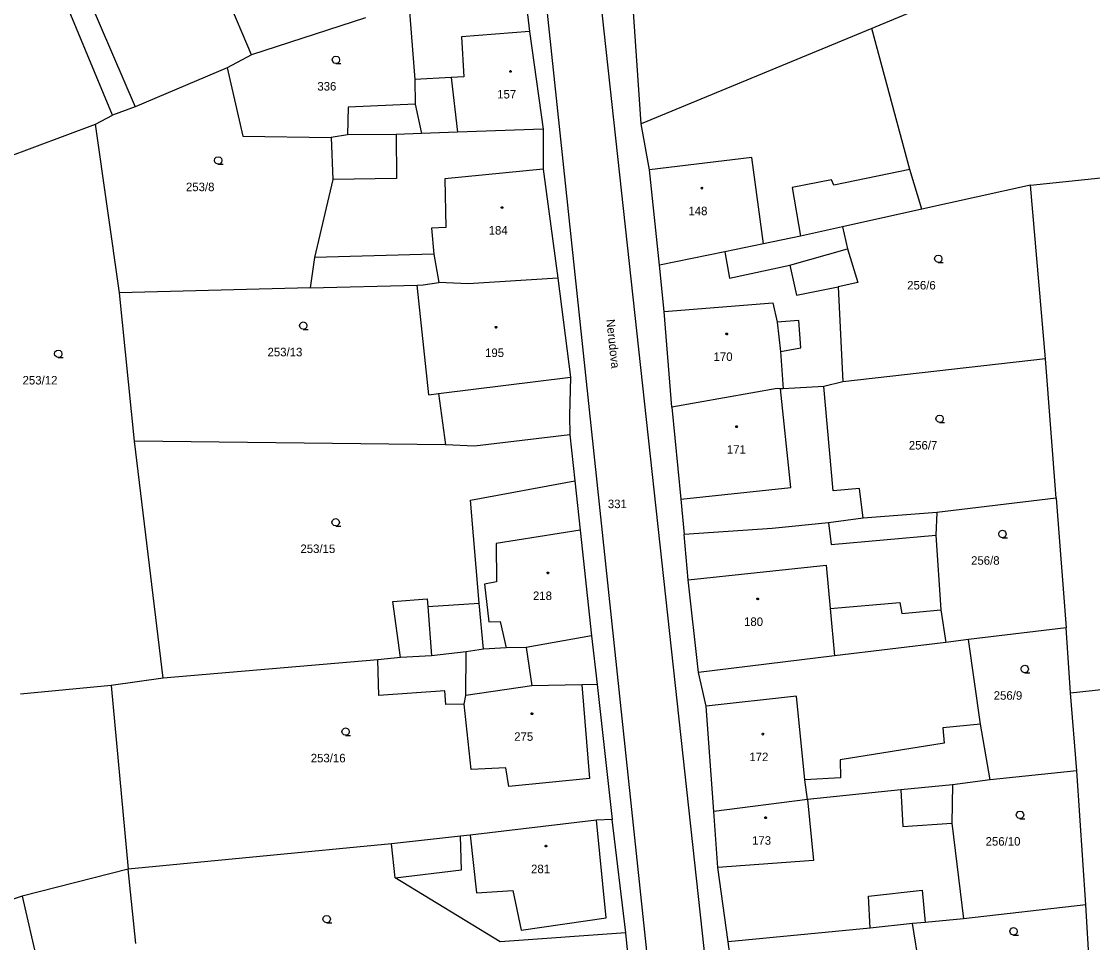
# Model space of a CAD drawing. Extents: x -757994 to -755874, y -1047691 to -1046119.
# Drawn here: x -757527 to -757420.1, y -1047341.7 to -1047249.7 of the extents above; entities that cross this region are included whole.
import ezdxf

# ---------------------------------------------------------------- set-up
doc = ezdxf.new("R2010")
doc.units = 0
doc.layers.add('katastrální mapa', color=7, linetype='Continuous')

msp = doc.modelspace()

# ---------------------------------------------------------------- linework, layer by layer
at = {"layer": 'katastrální mapa'}
for p, q in [((-757472.92, -1047214.05), (-757453.83, -1047389.05)), ((-757477.98, -1047216.78), (-757459.62, -1047389.9)), ((-757477.15, -1047243.69), (-757476.33, -1047250.73)), ((-757465.17, -1047259.97), (-757466.26, -1047244.09)), ((-757427.7, -1047244.43), (-757442.17, -1047250.43)), ((-757504.05, -1047253.07), (-757506.97, -1047246.19)), ((-757520.3, -1047247.47), (-757515.66, -1047258.27)), ((-757488.38, -1047247.92), (-757487.75, -1047255.52)), ((-757517.94, -1047259.08), (-757522.41, -1047248.29)), ((-757492.69, -1047249.39), (-757504.05, -1047253.07)), ((-757476.33, -1047250.73), (-757483.11, -1047251.28)), ((-757476.33, -1047250.73), (-757474.95, -1047260.48)), ((-757442.17, -1047250.43), (-757465.17, -1047259.97)), ((-757438.38, -1047264.51), (-757442.17, -1047250.43)), ((-757483.11, -1047251.28), (-757482.88, -1047255.27)), ((-757504.05, -1047253.07), (-757506.49, -1047254.38)), ((-757506.49, -1047254.38), (-757515.66, -1047258.27)), ((-757506.49, -1047254.38), (-757504.92, -1047261.18)), ((-757484.15, -1047255.34), (-757487.75, -1047255.52)), ((-757487.75, -1047255.52), (-757487.72, -1047258.01)), ((-757482.88, -1047255.27), (-757484.15, -1047255.34)), ((-757484.15, -1047255.34), (-757483.5, -1047260.78)), ((-757515.66, -1047258.27), (-757517.94, -1047259.08)), ((-757494.41, -1047258.29), (-757494.49, -1047261.05)), ((-757487.72, -1047258.01), (-757494.41, -1047258.29)), ((-757487.72, -1047258.01), (-757487.1, -1047260.91)), ((-757519.63, -1047260.01), (-757517.94, -1047259.08)), ((-757528.71, -1047263.4), (-757519.63, -1047260.01)), ((-757517.24, -1047276.81), (-757519.63, -1047260.01)), ((-757483.5, -1047260.78), (-757487.1, -1047260.91)), ((-757474.95, -1047260.48), (-757483.5, -1047260.78)), ((-757474.95, -1047260.48), (-757474.96, -1047264.5)), ((-757464.34, -1047264.55), (-757465.17, -1047259.97)), ((-757504.92, -1047261.18), (-757496.11, -1047261.34)), ((-757494.49, -1047261.05), (-757496.11, -1047261.34)), ((-757496.11, -1047261.34), (-757495.94, -1047265.52)), ((-757489.63, -1047261.04), (-757494.49, -1047261.05)), ((-757487.1, -1047260.91), (-757489.63, -1047261.04)), ((-757489.63, -1047261.04), (-757489.59, -1047265.42)), ((-757426.34, -1047266.07), (-757386.11, -1047261.95)), ((-757454.14, -1047263.33), (-757464.34, -1047264.55)), ((-757452.99, -1047271.92), (-757454.14, -1047263.33)), ((-757474.96, -1047264.5), (-757484.77, -1047265.45)), ((-757474.96, -1047264.5), (-757473.5, -1047275.37)), ((-757463.36, -1047274.07), (-757464.34, -1047264.55)), ((-757438.38, -1047264.51), (-757445.96, -1047266.09)), ((-757437.18, -1047268.48), (-757438.38, -1047264.51)), ((-757495.94, -1047265.52), (-757497.78, -1047273.29)), ((-757489.59, -1047265.42), (-757495.94, -1047265.52)), ((-757484.77, -1047265.45), (-757484.68, -1047270.31)), ((-757446.2, -1047265.56), (-757450.11, -1047266.31)), ((-757445.96, -1047266.09), (-757446.2, -1047265.56)), ((-757426.34, -1047266.07), (-757437.18, -1047268.48)), ((-757424.86, -1047283.42), (-757426.34, -1047266.07)), ((-757450.11, -1047266.31), (-757449.29, -1047271.18)), ((-757437.18, -1047268.48), (-757445.09, -1047270.24)), ((-757484.68, -1047270.31), (-757486.09, -1047270.37)), ((-757486.09, -1047270.37), (-757485.88, -1047272.95)), ((-757445.09, -1047270.24), (-757449.29, -1047271.18)), ((-757445.09, -1047270.24), (-757444.61, -1047272.45)), ((-757449.29, -1047271.18), (-757452.99, -1047271.92)), ((-757452.99, -1047271.92), (-757456.82, -1047272.73)), ((-757450.34, -1047274.07), (-757444.61, -1047272.45)), ((-757444.61, -1047272.45), (-757443.57, -1047275.81)), ((-757497.78, -1047273.29), (-757498.22, -1047276.33)), ((-757485.88, -1047272.95), (-757497.78, -1047273.29)), ((-757485.88, -1047272.95), (-757485.36, -1047275.79)), ((-757456.82, -1047272.73), (-757463.36, -1047274.07)), ((-757456.82, -1047272.73), (-757456.38, -1047275.36)), ((-757462.88, -1047278.68), (-757463.36, -1047274.07)), ((-757456.38, -1047275.36), (-757450.34, -1047274.07)), ((-757450.34, -1047274.07), (-757449.68, -1047277.05)), ((-757482.45, -1047275.93), (-757485.36, -1047275.79)), ((-757473.5, -1047275.37), (-757482.45, -1047275.93)), ((-757473.5, -1047275.37), (-757472.25, -1047285.25)), ((-757443.57, -1047275.81), (-757445.53, -1047276.21)), ((-757498.22, -1047276.33), (-757517.24, -1047276.81)), ((-757515.73, -1047291.63), (-757517.24, -1047276.81)), ((-757498.22, -1047276.33), (-757487.52, -1047276.05)), ((-757486.38, -1047286.99), (-757487.52, -1047276.05)), ((-757449.68, -1047277.05), (-757445.53, -1047276.21)), ((-757445.53, -1047276.21), (-757445.07, -1047285.71)), ((-757462.88, -1047278.68), (-757452.06, -1047277.81)), ((-757452.06, -1047277.81), (-757451.6, -1047279.76)), ((-757462.12, -1047288.22), (-757462.88, -1047278.68)), ((-757449.46, -1047279.59), (-757451.6, -1047279.76)), ((-757451.6, -1047279.76), (-757451.29, -1047282.67)), ((-757449.25, -1047282.3), (-757449.46, -1047279.59)), ((-757451.29, -1047282.67), (-757449.25, -1047282.3)), ((-757451.29, -1047282.67), (-757451.03, -1047286.39)), ((-757424.86, -1047283.42), (-757445.07, -1047285.71)), ((-757423.79, -1047297.3), (-757424.86, -1047283.42)), ((-757485.42, -1047286.87), (-757472.25, -1047285.25)), ((-757472.25, -1047285.25), (-757472.33, -1047289.06)), ((-757451.6, -1047286.38), (-757462.12, -1047288.22)), ((-757451.29, -1047286.39), (-757451.6, -1047286.38)), ((-757451.03, -1047286.39), (-757451.29, -1047286.39)), ((-757450.26, -1047296.25), (-757451.29, -1047286.39)), ((-757446.97, -1047286.16), (-757451.03, -1047286.39)), ((-757445.07, -1047285.71), (-757446.97, -1047286.16)), ((-757446.03, -1047296.57), (-757446.97, -1047286.16)), ((-757486.38, -1047286.99), (-757485.42, -1047286.87)), ((-757485.42, -1047286.87), (-757484.7, -1047292)), ((-757462.12, -1047288.22), (-757461.23, -1047297.42)), ((-757472.33, -1047289.06), (-757472.31, -1047290.98)), ((-757484.7, -1047292), (-757515.73, -1047291.63)), ((-757512.86, -1047315.29), (-757515.73, -1047291.63)), ((-757472.31, -1047290.98), (-757481.81, -1047292.14)), ((-757472.31, -1047290.98), (-757471.81, -1047295.59)), ((-757481.81, -1047292.14), (-757484.7, -1047292)), ((-757482.2, -1047297.53), (-757471.81, -1047295.59)), ((-757471.81, -1047295.59), (-757471.28, -1047300.51)), ((-757461.23, -1047297.42), (-757450.26, -1047296.25)), ((-757443.41, -1047296.36), (-757446.03, -1047296.57)), ((-757443.02, -1047299.32), (-757443.41, -1047296.36)), ((-757481.34, -1047307.81), (-757482.2, -1047297.53)), ((-757461.23, -1047297.42), (-757460.91, -1047300.95)), ((-757423.79, -1047297.3), (-757435.68, -1047298.73)), ((-757423.79, -1047297.3), (-757422.79, -1047310.25)), ((-757443.02, -1047299.32), (-757446.5, -1047299.79)), ((-757435.68, -1047298.73), (-757443.02, -1047299.32)), ((-757435.68, -1047298.73), (-757435.77, -1047301)), ((-757452.12, -1047300.34), (-757460.91, -1047300.95)), ((-757446.5, -1047299.79), (-757452.12, -1047300.34)), ((-757446.5, -1047299.79), (-757446.23, -1047301.93)), ((-757471.28, -1047300.51), (-757479.66, -1047301.84)), ((-757471.28, -1047300.51), (-757470.14, -1047311.07)), ((-757460.48, -1047305.47), (-757460.91, -1047300.95)), ((-757446.23, -1047301.93), (-757435.77, -1047301)), ((-757435.77, -1047301), (-757435.3, -1047308.46)), ((-757479.66, -1047301.84), (-757479.62, -1047305.66)), ((-757460.48, -1047305.47), (-757446.73, -1047303.99)), ((-757446.73, -1047303.99), (-757446.33, -1047308.31)), ((-757479.62, -1047305.66), (-757480.8, -1047305.89)), ((-757459.45, -1047314.7), (-757460.48, -1047305.47)), ((-757480.8, -1047305.89), (-757480.39, -1047309.65)), ((-757489.96, -1047307.63), (-757486.53, -1047307.36)), ((-757489.19, -1047313.23), (-757489.96, -1047307.63)), ((-757486.53, -1047307.36), (-757486.46, -1047308.13)), ((-757486.46, -1047308.13), (-757481.34, -1047307.81)), ((-757480.91, -1047312.38), (-757481.34, -1047307.81)), ((-757446.33, -1047308.31), (-757439.38, -1047307.73)), ((-757439.38, -1047307.73), (-757439.18, -1047308.83)), ((-757486.46, -1047308.13), (-757486.09, -1047313.05)), ((-757446.33, -1047308.31), (-757445.89, -1047313.05)), ((-757439.18, -1047308.83), (-757435.3, -1047308.46)), ((-757435.3, -1047308.46), (-757434.8, -1047311.71)), ((-757480.39, -1047309.65), (-757479.26, -1047309.61)), ((-757479.26, -1047309.61), (-757478.66, -1047312.26)), ((-757470.14, -1047311.07), (-757476.65, -1047312.21)), ((-757470.14, -1047311.07), (-757469.59, -1047315.9)), ((-757422.79, -1047310.25), (-757432.52, -1047311.43)), ((-757422.35, -1047316.74), (-757422.79, -1047310.25)), ((-757434.8, -1047311.71), (-757445.89, -1047313.05)), ((-757432.52, -1047311.43), (-757434.8, -1047311.71)), ((-757431.32, -1047319.86), (-757432.52, -1047311.43)), ((-757489.19, -1047313.23), (-757491.45, -1047313.46)), ((-757486.09, -1047313.05), (-757489.19, -1047313.23)), ((-757482.66, -1047312.65), (-757486.09, -1047313.05)), ((-757482.69, -1047317.02), (-757482.66, -1047312.65)), ((-757480.91, -1047312.38), (-757482.66, -1047312.65)), ((-757478.66, -1047312.26), (-757480.91, -1047312.38)), ((-757476.65, -1047312.21), (-757478.66, -1047312.26)), ((-757476.65, -1047312.21), (-757476.08, -1047316.06)), ((-757445.89, -1047313.05), (-757459.45, -1047314.7)), ((-757491.45, -1047313.46), (-757512.86, -1047315.29)), ((-757491.36, -1047317), (-757491.45, -1047313.46)), ((-757422.35, -1047316.74), (-757395.69, -1047313.85)), ((-757512.86, -1047315.29), (-757518.06, -1047316)), ((-757458.7, -1047318.08), (-757459.45, -1047314.7)), ((-757518.06, -1047316), (-757527.1, -1047316.89)), ((-757518.06, -1047316), (-757516.38, -1047334.34)), ((-757476.08, -1047316.06), (-757482.69, -1047317.02)), ((-757471.1, -1047315.93), (-757476.08, -1047316.06)), ((-757469.59, -1047315.9), (-757471.1, -1047315.93)), ((-757471.1, -1047315.93), (-757470.33, -1047325.3)), ((-757469.59, -1047315.9), (-757468.07, -1047329.39)), ((-757484.78, -1047316.55), (-757491.36, -1047317)), ((-757484.68, -1047317.89), (-757484.78, -1047316.55)), ((-757482.83, -1047317.86), (-757482.69, -1047317.02)), ((-757449.69, -1047317.09), (-757458.7, -1047318.08)), ((-757448.84, -1047325.42), (-757449.69, -1047317.09)), ((-757421.71, -1047324.53), (-757422.35, -1047316.74)), ((-757482.83, -1047317.86), (-757484.68, -1047317.89)), ((-757482.14, -1047324.4), (-757482.83, -1047317.86)), ((-757457.94, -1047328.6), (-757458.7, -1047318.08)), ((-757431.32, -1047319.86), (-757435.08, -1047320.23)), ((-757435.08, -1047320.23), (-757434.95, -1047321.77)), ((-757430.35, -1047325.43), (-757431.32, -1047319.86)), ((-757434.95, -1047321.77), (-757445.33, -1047323.42)), ((-757445.33, -1047323.42), (-757445.3, -1047325.23)), ((-757478.68, -1047324.21), (-757482.14, -1047324.4)), ((-757478.37, -1047326.08), (-757478.68, -1047324.21)), ((-757421.71, -1047324.53), (-757430.35, -1047325.43)), ((-757420.82, -1047337.91), (-757421.71, -1047324.53)), ((-757470.33, -1047325.3), (-757478.37, -1047326.08)), ((-757445.3, -1047325.23), (-757448.84, -1047325.42)), ((-757448.58, -1047327.4), (-757448.84, -1047325.42)), ((-757434.12, -1047325.92), (-757439.29, -1047326.43)), ((-757434.12, -1047325.92), (-757434.2, -1047329.76)), ((-757430.35, -1047325.43), (-757434.12, -1047325.92)), ((-757439.29, -1047326.43), (-757448.58, -1047327.4)), ((-757439.29, -1047326.43), (-757439.08, -1047330.09)), ((-757448.58, -1047327.4), (-757457.94, -1047328.6)), ((-757448.58, -1047327.4), (-757447.98, -1047333.46)), ((-757457.54, -1047334.17), (-757457.94, -1047328.6)), ((-757469.63, -1047329.44), (-757482.25, -1047330.94)), ((-757468.07, -1047329.39), (-757469.63, -1047329.44)), ((-757468.69, -1047339.18), (-757469.63, -1047329.44)), ((-757466.71, -1047340.7), (-757468.07, -1047329.39)), ((-757439.08, -1047330.09), (-757434.2, -1047329.76)), ((-757434.2, -1047329.76), (-757433.03, -1047339.28)), ((-757483.22, -1047331.03), (-757490.1, -1047331.81)), ((-757482.25, -1047330.94), (-757483.22, -1047331.03)), ((-757483.11, -1047334.41), (-757483.22, -1047331.03)), ((-757482.25, -1047330.94), (-757481.62, -1047336.71)), ((-757490.1, -1047331.81), (-757516.38, -1047334.34)), ((-757489.74, -1047335.21), (-757490.1, -1047331.81)), ((-757447.98, -1047333.46), (-757457.54, -1047334.17)), ((-757516.38, -1047334.34), (-757526.93, -1047337.02)), ((-757515.59, -1047341.74), (-757516.38, -1047334.34)), ((-757489.74, -1047335.21), (-757483.11, -1047334.41)), ((-757456.51, -1047341.59), (-757457.54, -1047334.17)), ((-757479.25, -1047341.58), (-757489.74, -1047335.21)), ((-757481.62, -1047336.71), (-757478, -1047336.46)), ((-757478, -1047336.46), (-757477.17, -1047340.41)), ((-757442.5, -1047337.02), (-757437.16, -1047336.44)), ((-757437.16, -1047336.44), (-757436.84, -1047339.65)), ((-757526.93, -1047337.02), (-757528.05, -1047337.41)), ((-757526.93, -1047337.02), (-757525.45, -1047343.54)), ((-757442.33, -1047340.24), (-757442.5, -1047337.02)), ((-757420.82, -1047337.91), (-757433.03, -1047339.28)), ((-757420.31, -1047346.77), (-757420.82, -1047337.91)), ((-757477.17, -1047340.41), (-757468.69, -1047339.18)), ((-757438.1, -1047339.77), (-757442.33, -1047340.24)), ((-757436.84, -1047339.65), (-757438.1, -1047339.77)), ((-757436.72, -1047348.47), (-757438.1, -1047339.77)), ((-757433.03, -1047339.28), (-757436.84, -1047339.65)), ((-757466.71, -1047340.7), (-757479.25, -1047341.58)), ((-757466.27, -1047345.07), (-757466.71, -1047340.7)), ((-757442.33, -1047340.24), (-757456.51, -1047341.59)), ((-757455.99, -1047345.48), (-757456.51, -1047341.59))]:
    msp.add_line(p, q, dxfattribs=at)
for points in [[(-757495.63, -1047253.94), (-757495.82, -1047253.89), (-757495.96, -1047253.75), (-757496.01, -1047253.57), (-757495.96, -1047253.39), (-757495.82, -1047253.25), (-757495.64, -1047253.2), (-757495.45, -1047253.25), (-757495.32, -1047253.39), (-757495.27, -1047253.58), (-757495.32, -1047253.76), (-757495.45, -1047253.9), (-757495.64, -1047253.95), (-757495.14, -1047253.95)], [(-757507.38, -1047263.98), (-757507.57, -1047263.93), (-757507.71, -1047263.79), (-757507.76, -1047263.61), (-757507.71, -1047263.43), (-757507.57, -1047263.29), (-757507.39, -1047263.24), (-757507.2, -1047263.29), (-757507.07, -1047263.43), (-757507.02, -1047263.62), (-757507.07, -1047263.8), (-757507.2, -1047263.94), (-757507.39, -1047263.99), (-757506.89, -1047263.99)], [(-757435.53, -1047273.79), (-757435.72, -1047273.74), (-757435.85, -1047273.61), (-757435.91, -1047273.42), (-757435.85, -1047273.24), (-757435.72, -1047273.1), (-757435.54, -1047273.05), (-757435.35, -1047273.1), (-757435.22, -1047273.24), (-757435.17, -1047273.43), (-757435.22, -1047273.62), (-757435.35, -1047273.75), (-757435.54, -1047273.8), (-757435.04, -1047273.8)], [(-757487.52, -1047276.05), (-757486.94, -1047276.04), (-757485.36, -1047275.79)], [(-757498.89, -1047280.46), (-757499.08, -1047280.41), (-757499.22, -1047280.27), (-757499.27, -1047280.09), (-757499.22, -1047279.91), (-757499.08, -1047279.77), (-757498.9, -1047279.72), (-757498.71, -1047279.77), (-757498.58, -1047279.91), (-757498.53, -1047280.1), (-757498.58, -1047280.28), (-757498.71, -1047280.42), (-757498.9, -1047280.47), (-757498.4, -1047280.47)], [(-757523.34, -1047283.27), (-757523.53, -1047283.22), (-757523.67, -1047283.09), (-757523.72, -1047282.9), (-757523.67, -1047282.72), (-757523.53, -1047282.58), (-757523.35, -1047282.53), (-757523.16, -1047282.58), (-757523.02, -1047282.72), (-757522.98, -1047282.91), (-757523.02, -1047283.1), (-757523.16, -1047283.23), (-757523.35, -1047283.28), (-757522.85, -1047283.28)], [(-757435.4, -1047289.76), (-757435.59, -1047289.71), (-757435.73, -1047289.58), (-757435.78, -1047289.39), (-757435.73, -1047289.21), (-757435.59, -1047289.07), (-757435.41, -1047289.02), (-757435.22, -1047289.07), (-757435.09, -1047289.21), (-757435.04, -1047289.4), (-757435.09, -1047289.59), (-757435.22, -1047289.72), (-757435.41, -1047289.77), (-757434.91, -1047289.77)], [(-757495.65, -1047300.09), (-757495.84, -1047300.04), (-757495.98, -1047299.91), (-757496.03, -1047299.72), (-757495.98, -1047299.53), (-757495.84, -1047299.4), (-757495.66, -1047299.35), (-757495.47, -1047299.4), (-757495.34, -1047299.53), (-757495.29, -1047299.73), (-757495.34, -1047299.92), (-757495.47, -1047300.05), (-757495.66, -1047300.1), (-757495.16, -1047300.1)], [(-757429.13, -1047301.26), (-757429.32, -1047301.21), (-757429.46, -1047301.08), (-757429.51, -1047300.89), (-757429.46, -1047300.71), (-757429.32, -1047300.57), (-757429.14, -1047300.52), (-757428.95, -1047300.57), (-757428.82, -1047300.71), (-757428.77, -1047300.9), (-757428.82, -1047301.09), (-757428.95, -1047301.22), (-757429.14, -1047301.27), (-757428.64, -1047301.27)], [(-757426.9, -1047314.73), (-757427.09, -1047314.68), (-757427.23, -1047314.54), (-757427.28, -1047314.36), (-757427.23, -1047314.18), (-757427.09, -1047314.04), (-757426.91, -1047313.99), (-757426.72, -1047314.04), (-757426.59, -1047314.18), (-757426.54, -1047314.37), (-757426.59, -1047314.55), (-757426.72, -1047314.69), (-757426.91, -1047314.74), (-757426.41, -1047314.74)], [(-757494.66, -1047320.98), (-757494.85, -1047320.93), (-757494.99, -1047320.79), (-757495.04, -1047320.61), (-757494.99, -1047320.43), (-757494.85, -1047320.29), (-757494.67, -1047320.24), (-757494.48, -1047320.29), (-757494.35, -1047320.43), (-757494.3, -1047320.62), (-757494.35, -1047320.8), (-757494.48, -1047320.94), (-757494.67, -1047320.99), (-757494.17, -1047320.99)], [(-757427.38, -1047329.29), (-757427.57, -1047329.24), (-757427.71, -1047329.11), (-757427.76, -1047328.92), (-757427.71, -1047328.74), (-757427.57, -1047328.6), (-757427.39, -1047328.55), (-757427.2, -1047328.6), (-757427.07, -1047328.74), (-757427.02, -1047328.93), (-757427.07, -1047329.12), (-757427.2, -1047329.25), (-757427.39, -1047329.3), (-757426.89, -1047329.3)], [(-757496.55, -1047339.69), (-757496.74, -1047339.64), (-757496.88, -1047339.5), (-757496.93, -1047339.32), (-757496.88, -1047339.14), (-757496.74, -1047339), (-757496.56, -1047338.95), (-757496.37, -1047339), (-757496.24, -1047339.14), (-757496.19, -1047339.33), (-757496.24, -1047339.51), (-757496.37, -1047339.65), (-757496.56, -1047339.7), (-757496.06, -1047339.7)], [(-757428.03, -1047340.91), (-757428.22, -1047340.86), (-757428.35, -1047340.73), (-757428.41, -1047340.54), (-757428.35, -1047340.36), (-757428.22, -1047340.22), (-757428.04, -1047340.17), (-757427.85, -1047340.22), (-757427.72, -1047340.36), (-757427.67, -1047340.55), (-757427.72, -1047340.74), (-757427.85, -1047340.87), (-757428.04, -1047340.92), (-757427.54, -1047340.92)]]:
    msp.add_lwpolyline(points, dxfattribs=at)
for points in [[(-757478.23, -1047254.65), (-757478.18, -1047254.66), (-757478.16, -1047254.7), (-757478.15, -1047254.73), (-757478.16, -1047254.77), (-757478.2, -1047254.81), (-757478.23, -1047254.82), (-757478.27, -1047254.8), (-757478.3, -1047254.77), (-757478.32, -1047254.73), (-757478.3, -1047254.69), (-757478.26, -1047254.65)], [(-757459.13, -1047266.29), (-757459.08, -1047266.3), (-757459.05, -1047266.35), (-757459.04, -1047266.38), (-757459.05, -1047266.43), (-757459.1, -1047266.46), (-757459.13, -1047266.47), (-757459.18, -1047266.45), (-757459.21, -1047266.42), (-757459.22, -1047266.38), (-757459.21, -1047266.34), (-757459.17, -1047266.3)], [(-757479.06, -1047268.23), (-757479.01, -1047268.24), (-757478.99, -1047268.28), (-757478.98, -1047268.31), (-757478.99, -1047268.36), (-757479.03, -1047268.39), (-757479.06, -1047268.4), (-757479.1, -1047268.38), (-757479.14, -1047268.35), (-757479.15, -1047268.31), (-757479.14, -1047268.27), (-757479.1, -1047268.23)], [(-757479.68, -1047280.18), (-757479.63, -1047280.19), (-757479.6, -1047280.23), (-757479.6, -1047280.26), (-757479.6, -1047280.3), (-757479.65, -1047280.34), (-757479.68, -1047280.35), (-757479.73, -1047280.33), (-757479.76, -1047280.3), (-757479.77, -1047280.26), (-757479.76, -1047280.22), (-757479.72, -1047280.18)], [(-757456.65, -1047280.84), (-757456.6, -1047280.85), (-757456.58, -1047280.89), (-757456.57, -1047280.92), (-757456.58, -1047280.97), (-757456.61, -1047281), (-757456.65, -1047281.01), (-757456.7, -1047280.99), (-757456.73, -1047280.96), (-757456.74, -1047280.92), (-757456.73, -1047280.88), (-757456.69, -1047280.84)], [(-757455.66, -1047290.1), (-757455.61, -1047290.11), (-757455.59, -1047290.15), (-757455.58, -1047290.18), (-757455.59, -1047290.23), (-757455.62, -1047290.26), (-757455.66, -1047290.27), (-757455.71, -1047290.25), (-757455.74, -1047290.22), (-757455.75, -1047290.18), (-757455.74, -1047290.14), (-757455.7, -1047290.1)], [(-757474.49, -1047304.7), (-757474.44, -1047304.71), (-757474.42, -1047304.75), (-757474.41, -1047304.78), (-757474.42, -1047304.83), (-757474.46, -1047304.86), (-757474.49, -1047304.87), (-757474.53, -1047304.85), (-757474.57, -1047304.82), (-757474.58, -1047304.78), (-757474.57, -1047304.74), (-757474.52, -1047304.7)], [(-757453.56, -1047307.28), (-757453.51, -1047307.29), (-757453.49, -1047307.34), (-757453.48, -1047307.37), (-757453.49, -1047307.42), (-757453.53, -1047307.45), (-757453.56, -1047307.46), (-757453.6, -1047307.44), (-757453.64, -1047307.41), (-757453.65, -1047307.37), (-757453.64, -1047307.33), (-757453.6, -1047307.29)], [(-757476.08, -1047318.74), (-757476.03, -1047318.75), (-757476, -1047318.8), (-757475.99, -1047318.83), (-757476, -1047318.88), (-757476.04, -1047318.91), (-757476.08, -1047318.92), (-757476.12, -1047318.9), (-757476.16, -1047318.87), (-757476.17, -1047318.83), (-757476.16, -1047318.78), (-757476.11, -1047318.75)], [(-757453.04, -1047320.77), (-757452.99, -1047320.78), (-757452.97, -1047320.83), (-757452.96, -1047320.86), (-757452.97, -1047320.91), (-757453.01, -1047320.94), (-757453.04, -1047320.95), (-757453.09, -1047320.93), (-757453.11, -1047320.9), (-757453.12, -1047320.86), (-757453.11, -1047320.82), (-757453.08, -1047320.78)], [(-757452.76, -1047329.12), (-757452.71, -1047329.12), (-757452.69, -1047329.17), (-757452.68, -1047329.2), (-757452.69, -1047329.24), (-757452.73, -1047329.28), (-757452.76, -1047329.28), (-757452.8, -1047329.27), (-757452.84, -1047329.24), (-757452.85, -1047329.2), (-757452.84, -1047329.16), (-757452.79, -1047329.12)], [(-757474.68, -1047331.96), (-757474.63, -1047331.97), (-757474.6, -1047332.01), (-757474.6, -1047332.04), (-757474.6, -1047332.09), (-757474.65, -1047332.12), (-757474.68, -1047332.12), (-757474.73, -1047332.11), (-757474.76, -1047332.08), (-757474.77, -1047332.04), (-757474.76, -1047332), (-757474.72, -1047331.96)]]:
    msp.add_lwpolyline(points, close=True, dxfattribs=at)

# ---------------------------------------------------------------- texts
for s, p in [('336', (-757497.49, -1047256.64)), ('157', (-757479.55, -1047257.43)), ('253/8', (-757510.6, -1047266.68)), ('148', (-757460.47, -1047269.08)), ('184', (-757480.4, -1047271.01)), ('256/6', (-757438.64, -1047276.49)), ('253/13', (-757502.46, -1047283.16)), ('195', (-757480.76, -1047283.23)), ('170', (-757457.96, -1047283.62)), ('253/12', (-757526.9, -1047285.97)), ('256/7', (-757438.48, -1047292.46)), ('171', (-757456.63, -1047292.88)), ('331', (-757468.51, -1047298.31)), ('253/15', (-757499.18, -1047302.79)), ('256/8', (-757432.27, -1047303.96)), ('218', (-757475.98, -1047307.48)), ('180', (-757454.92, -1047310.07)), ('256/9', (-757430.01, -1047317.43)), ('275', (-757477.85, -1047321.53)), ('253/16', (-757498.15, -1047323.68)), ('172', (-757454.39, -1047323.56)), ('173', (-757454.12, -1047331.9)), ('256/10', (-757430.82, -1047331.99)), ('281', (-757476.17, -1047334.74))]:
    msp.add_text(s, height=0.85, dxfattribs=at).set_placement(p)
msp.add_text('Nerudova', height=0.85, rotation=276.1084, dxfattribs=at).set_placement((-757468.67, -1047279.5))

doc.saveas('drawing.dxf')
